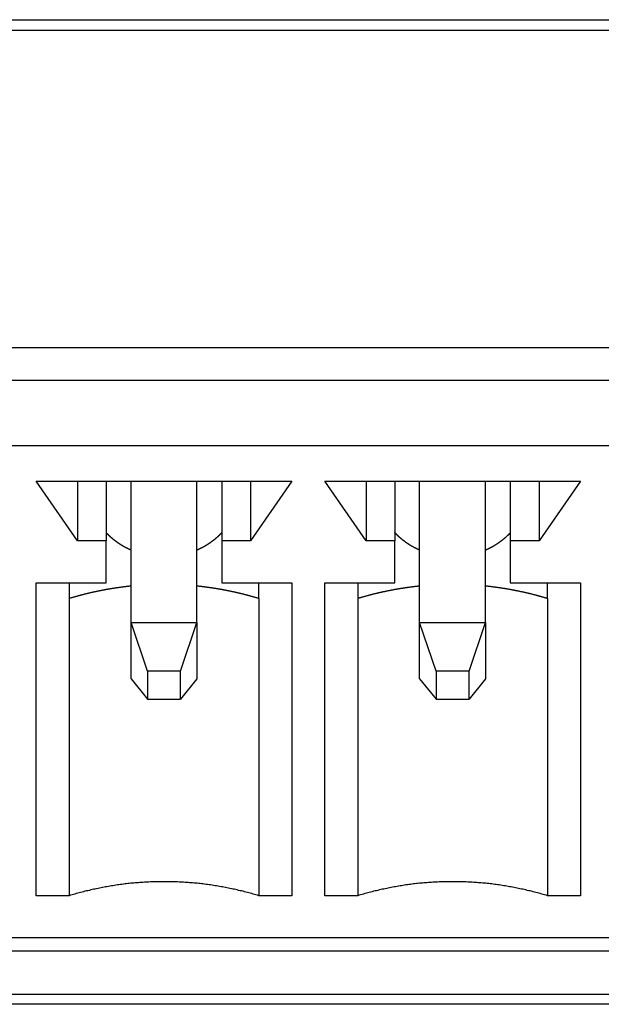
# Model space of a CAD drawing. Extents: x 1107 to 4046, y 937 to 3355.
# Tile 419 of 656: x 2160 to 2167, y 2637 to 2649. Entities that reach past the tile are written whole.
import ezdxf

# ---------------------------------------------------------------- set-up
doc = ezdxf.new("R2010")
doc.units = 0
doc.layers.add('KF_VIDA_L___C_REAR', color=7, linetype='CONTINUOUS')

# ---------------------------------------------------------------- blocks, each defined once
blk = doc.blocks.new('KF_VIDA_L___C_REAR')
at = {"layer": 'KF_VIDA_L___C_REAR'}
for p, q in [((-49, 960.219817), (49, 960.219817)), ((-49, 960.094817), (49, 960.094817)), ((-39.35, 956.242676), (-14.65, 956.242676)), ((-38.75, 955.84806), (-15.25, 955.84806)), ((-15.95, 955.049314), (-38.05, 955.049314)), ((-26.3, 953.89825), (-26.8, 954.622994)), ((-26.8, 954.622994), (-23.7, 954.622994)), ((-26.3, 954.622994), (-26.3, 953.89825)), ((-25.95, 954.622994), (-25.95, 953.89825)), ((-25.65, 952.906528), (-25.65, 954.622994)), ((-24.85, 952.906528), (-24.85, 954.622994)), ((-24.55, 954.622994), (-24.55, 953.89825)), ((-23.7, 954.622994), (-24.2, 953.89825)), ((-24.2, 954.622994), (-24.2, 953.89825)), ((-22.8, 953.89825), (-23.3, 954.622994)), ((-23.3, 954.622994), (-20.2, 954.622994)), ((-22.8, 954.622994), (-22.8, 953.89825)), ((-22.45, 954.622994), (-22.45, 953.89825)), ((-22.15, 952.906528), (-22.15, 954.622994)), ((-21.35, 952.906528), (-21.35, 954.622994)), ((-21.05, 954.622994), (-21.05, 953.89825)), ((-20.2, 954.622994), (-20.7, 953.89825)), ((-20.7, 954.622994), (-20.7, 953.89825)), ((-25.95, 953.89825), (-26.3, 953.89825)), ((-25.95, 953.386666), (-25.95, 953.89825)), ((-24.2, 953.89825), (-24.55, 953.89825)), ((-24.55, 953.89825), (-24.55, 953.386666)), ((-22.45, 953.89825), (-22.8, 953.89825)), ((-22.45, 953.386666), (-22.45, 953.89825)), ((-20.7, 953.89825), (-21.05, 953.89825)), ((-21.05, 953.89825), (-21.05, 953.386666)), ((-26.8, 949.592417), (-26.8, 953.386666)), ((-26.8, 953.386666), (-25.95, 953.386666)), ((-26.4, 953.386666), (-26.4, 953.197657)), ((-24.55, 953.386666), (-23.7, 953.386666)), ((-24.1, 953.197657), (-24.1, 953.386666)), ((-23.7, 953.386666), (-23.7, 949.592417)), ((-23.3, 949.592417), (-23.3, 953.386666)), ((-23.3, 953.386666), (-22.45, 953.386666)), ((-22.9, 953.386666), (-22.9, 953.197657)), ((-21.05, 953.386666), (-20.2, 953.386666)), ((-20.6, 953.197657), (-20.6, 953.386666)), ((-20.2, 953.386666), (-20.2, 949.592417)), ((-26.4, 953.197657), (-26.4, 949.592417)), ((-24.1, 953.197657), (-24.1, 949.592417)), ((-22.9, 953.197657), (-22.9, 949.592417)), ((-20.6, 953.197657), (-20.6, 949.592417)), ((-25.65, 952.906528), (-24.85, 952.906528)), ((-25.45, 952.318001), (-25.65, 952.906528)), ((-25.65, 952.224416), (-25.65, 952.906528)), ((-25.05, 952.318001), (-24.85, 952.906528)), ((-24.85, 952.906528), (-24.85, 952.224416)), ((-22.15, 952.906528), (-21.35, 952.906528)), ((-21.95, 952.318001), (-22.15, 952.906528)), ((-22.15, 952.224416), (-22.15, 952.906528)), ((-21.55, 952.318001), (-21.35, 952.906528)), ((-21.35, 952.906528), (-21.35, 952.224416)), ((-25.65, 952.224416), (-25.45, 951.976945)), ((-25.05, 952.318001), (-25.45, 952.318001)), ((-25.45, 952.318001), (-25.45, 951.976945)), ((-25.05, 951.976945), (-25.05, 952.318001)), ((-24.85, 952.224416), (-25.05, 951.976945)), ((-22.15, 952.224416), (-21.95, 951.976945)), ((-21.55, 952.318001), (-21.95, 952.318001)), ((-21.95, 952.318001), (-21.95, 951.976945)), ((-21.55, 951.976945), (-21.55, 952.318001)), ((-21.35, 952.224416), (-21.55, 951.976945)), ((-25.45, 951.976945), (-25.05, 951.976945)), ((-21.95, 951.976945), (-21.55, 951.976945)), ((-26.4, 949.592417), (-26.8, 949.592417)), ((-23.7, 949.592417), (-24.1, 949.592417)), ((-22.9, 949.592417), (-23.3, 949.592417)), ((-20.2, 949.592417), (-20.6, 949.592417)), ((-15.95, 949.080833), (-38.05, 949.080833)), ((-15.25, 948.919857), (-38.75, 948.919857)), ((-39.35, 948.400242), (-14.65, 948.400242)), ((-14.65, 948.275242), (-39.35, 948.275242))]:
    blk.add_line(p, q, dxfattribs=at)
for points in [[(-25.65, 953.785, 0), (-25.6518, 953.785, 0), (-25.6536, 953.786, 0), (-25.6554, 953.787, 0), (-25.6572, 953.788, 0), (-25.659, 953.789, 0), (-25.6607, 953.789, 0), (-25.6625, 953.79, 0), (-25.6643, 953.791, 0), (-25.6661, 953.792, 0), (-25.6679, 953.793, 0), (-25.6696, 953.793, 0), (-25.6714, 953.794, 0), (-25.6732, 953.795, 0), (-25.6749, 953.796, 0), (-25.6767, 953.797, 0), (-25.6785, 953.798, 0), (-25.6802, 953.798, 0), (-25.682, 953.799, 0), (-25.6838, 953.8, 0), (-25.6855, 953.801, 0), (-25.6873, 953.802, 0), (-25.689, 953.803, 0), (-25.6908, 953.804, 0), (-25.6925, 953.804, 0), (-25.6943, 953.805, 0), (-25.696, 953.806, 0), (-25.6978, 953.807, 0), (-25.6995, 953.808, 0), (-25.7013, 953.809, 0), (-25.703, 953.81, 0), (-25.7047, 953.811, 0), (-25.7065, 953.812, 0), (-25.7082, 953.812, 0), (-25.7099, 953.813, 0), (-25.7116, 953.814, 0), (-25.7134, 953.815, 0), (-25.7151, 953.816, 0), (-25.7168, 953.817, 0), (-25.7185, 953.818, 0), (-25.7203, 953.819, 0), (-25.722, 953.82, 0), (-25.7237, 953.821, 0), (-25.7254, 953.822, 0), (-25.7271, 953.823, 0), (-25.7288, 953.824, 0), (-25.7305, 953.825, 0), (-25.7322, 953.825, 0), (-25.7339, 953.826, 0), (-25.7356, 953.827, 0), (-25.7373, 953.828, 0), (-25.739, 953.829, 0), (-25.7407, 953.83, 0), (-25.7424, 953.831, 0), (-25.7441, 953.832, 0), (-25.7457, 953.833, 0), (-25.7474, 953.834, 0), (-25.7491, 953.835, 0), (-25.7508, 953.836, 0), (-25.7525, 953.837, 0), (-25.7541, 953.838, 0), (-25.7558, 953.839, 0), (-25.7575, 953.84, 0), (-25.7591, 953.841, 0), (-25.7608, 953.842, 0), (-25.7625, 953.843, 0), (-25.7641, 953.844, 0), (-25.7658, 953.845, 0), (-25.7674, 953.846, 0), (-25.7691, 953.847, 0), (-25.7707, 953.848, 0), (-25.7724, 953.849, 0), (-25.774, 953.85, 0), (-25.7757, 953.851, 0), (-25.7773, 953.852, 0), (-25.7789, 953.854, 0), (-25.7806, 953.855, 0), (-25.7822, 953.856, 0), (-25.7838, 953.857, 0), (-25.7855, 953.858, 0), (-25.7871, 953.859, 0), (-25.7887, 953.86, 0), (-25.7903, 953.861, 0), (-25.7919, 953.862, 0), (-25.7936, 953.863, 0), (-25.7952, 953.864, 0), (-25.7968, 953.865, 0), (-25.7984, 953.866, 0), (-25.8, 953.867, 0), (-25.8016, 953.869, 0), (-25.8032, 953.87, 0), (-25.8048, 953.871, 0), (-25.8064, 953.872, 0), (-25.808, 953.873, 0), (-25.8096, 953.874, 0), (-25.8112, 953.875, 0), (-25.8127, 953.876, 0), (-25.8143, 953.877, 0), (-25.8159, 953.879, 0), (-25.8175, 953.88, 0), (-25.819, 953.881, 0), (-25.8206, 953.882, 0), (-25.8222, 953.883, 0), (-25.8237, 953.884, 0), (-25.8253, 953.885, 0), (-25.8269, 953.887, 0), (-25.8284, 953.888, 0), (-25.83, 953.889, 0), (-25.8315, 953.89, 0), (-25.8331, 953.891, 0), (-25.8346, 953.892, 0), (-25.8362, 953.893, 0), (-25.8377, 953.895, 0), (-25.8393, 953.896, 0), (-25.8408, 953.897, 0), (-25.8423, 953.898, 0), (-25.8438, 953.899, 0), (-25.8454, 953.901, 0), (-25.8469, 953.902, 0), (-25.8484, 953.903, 0), (-25.8499, 953.904, 0), (-25.8515, 953.905, 0), (-25.853, 953.907, 0), (-25.8545, 953.908, 0), (-25.856, 953.909, 0), (-25.8575, 953.91, 0), (-25.859, 953.911, 0), (-25.8605, 953.913, 0), (-25.862, 953.914, 0), (-25.8635, 953.915, 0), (-25.865, 953.916, 0), (-25.8665, 953.918, 0), (-25.8679, 953.919, 0), (-25.8694, 953.92, 0), (-25.8709, 953.921, 0), (-25.8724, 953.922, 0), (-25.8738, 953.924, 0), (-25.8753, 953.925, 0), (-25.8768, 953.926, 0), (-25.8782, 953.928, 0), (-25.8797, 953.929, 0), (-25.8812, 953.93, 0), (-25.8826, 953.931, 0), (-25.8841, 953.933, 0), (-25.8855, 953.934, 0), (-25.887, 953.935, 0), (-25.8884, 953.936, 0), (-25.8898, 953.938, 0), (-25.8913, 953.939, 0), (-25.8927, 953.94, 0), (-25.8941, 953.942, 0), (-25.8956, 953.943, 0), (-25.897, 953.944, 0), (-25.8984, 953.945, 0), (-25.8998, 953.947, 0), (-25.9012, 953.948, 0), (-25.9027, 953.949, 0), (-25.9041, 953.951, 0), (-25.9055, 953.952, 0), (-25.9069, 953.953, 0), (-25.9083, 953.955, 0), (-25.9097, 953.956, 0), (-25.9111, 953.957, 0), (-25.9124, 953.959, 0), (-25.9138, 953.96, 0), (-25.9152, 953.961, 0), (-25.9166, 953.963, 0), (-25.918, 953.964, 0), (-25.9193, 953.965, 0), (-25.9207, 953.967, 0), (-25.9221, 953.968, 0), (-25.9234, 953.969, 0), (-25.9248, 953.971, 0), (-25.9262, 953.972, 0), (-25.9275, 953.973, 0), (-25.9289, 953.975, 0), (-25.9302, 953.976, 0), (-25.9315, 953.978, 0), (-25.9329, 953.979, 0), (-25.9342, 953.98, 0), (-25.9356, 953.982, 0), (-25.9369, 953.983, 0), (-25.9382, 953.985, 0), (-25.9395, 953.986, 0), (-25.9409, 953.987, 0), (-25.9422, 953.989, 0), (-25.9435, 953.99, 0), (-25.9448, 953.992, 0), (-25.9461, 953.993, 0), (-25.9474, 953.994, 0), (-25.9487, 953.996, 0), (-25.95, 953.997, 0)], [(-24.55, 953.997, 0), (-24.5513, 953.996, 0), (-24.5526, 953.994, 0), (-24.5539, 953.993, 0), (-24.5552, 953.992, 0), (-24.5565, 953.99, 0), (-24.5578, 953.989, 0), (-24.5591, 953.987, 0), (-24.5605, 953.986, 0), (-24.5618, 953.985, 0), (-24.5631, 953.983, 0), (-24.5644, 953.982, 0), (-24.5658, 953.98, 0), (-24.5671, 953.979, 0), (-24.5685, 953.978, 0), (-24.5698, 953.976, 0), (-24.5711, 953.975, 0), (-24.5725, 953.973, 0), (-24.5738, 953.972, 0), (-24.5752, 953.971, 0), (-24.5766, 953.969, 0), (-24.5779, 953.968, 0), (-24.5793, 953.967, 0), (-24.5807, 953.965, 0), (-24.582, 953.964, 0), (-24.5834, 953.963, 0), (-24.5848, 953.961, 0), (-24.5862, 953.96, 0), (-24.5876, 953.959, 0), (-24.5889, 953.957, 0), (-24.5903, 953.956, 0), (-24.5917, 953.955, 0), (-24.5931, 953.953, 0), (-24.5945, 953.952, 0), (-24.5959, 953.951, 0), (-24.5973, 953.949, 0), (-24.5988, 953.948, 0), (-24.6002, 953.947, 0), (-24.6016, 953.945, 0), (-24.603, 953.944, 0), (-24.6044, 953.943, 0), (-24.6059, 953.942, 0), (-24.6073, 953.94, 0), (-24.6087, 953.939, 0), (-24.6102, 953.938, 0), (-24.6116, 953.936, 0), (-24.613, 953.935, 0), (-24.6145, 953.934, 0), (-24.6159, 953.933, 0), (-24.6174, 953.931, 0), (-24.6188, 953.93, 0), (-24.6203, 953.929, 0), (-24.6218, 953.928, 0), (-24.6232, 953.926, 0), (-24.6247, 953.925, 0), (-24.6262, 953.924, 0), (-24.6276, 953.922, 0), (-24.6291, 953.921, 0), (-24.6306, 953.92, 0), (-24.6321, 953.919, 0), (-24.6335, 953.918, 0), (-24.635, 953.916, 0), (-24.6365, 953.915, 0), (-24.638, 953.914, 0), (-24.6395, 953.913, 0), (-24.641, 953.911, 0), (-24.6425, 953.91, 0), (-24.644, 953.909, 0), (-24.6455, 953.908, 0), (-24.647, 953.907, 0), (-24.6485, 953.905, 0), (-24.6501, 953.904, 0), (-24.6516, 953.903, 0), (-24.6531, 953.902, 0), (-24.6546, 953.901, 0), (-24.6562, 953.899, 0), (-24.6577, 953.898, 0), (-24.6592, 953.897, 0), (-24.6607, 953.896, 0), (-24.6623, 953.895, 0), (-24.6638, 953.893, 0), (-24.6654, 953.892, 0), (-24.6669, 953.891, 0), (-24.6685, 953.89, 0), (-24.67, 953.889, 0), (-24.6716, 953.888, 0), (-24.6731, 953.887, 0), (-24.6747, 953.885, 0), (-24.6763, 953.884, 0), (-24.6778, 953.883, 0), (-24.6794, 953.882, 0), (-24.681, 953.881, 0), (-24.6825, 953.88, 0), (-24.6841, 953.879, 0), (-24.6857, 953.877, 0), (-24.6873, 953.876, 0), (-24.6888, 953.875, 0), (-24.6904, 953.874, 0), (-24.692, 953.873, 0), (-24.6936, 953.872, 0), (-24.6952, 953.871, 0), (-24.6968, 953.87, 0), (-24.6984, 953.869, 0), (-24.7, 953.867, 0), (-24.7016, 953.866, 0), (-24.7032, 953.865, 0), (-24.7048, 953.864, 0), (-24.7064, 953.863, 0), (-24.7081, 953.862, 0), (-24.7097, 953.861, 0), (-24.7113, 953.86, 0), (-24.7129, 953.859, 0), (-24.7145, 953.858, 0), (-24.7162, 953.857, 0), (-24.7178, 953.856, 0), (-24.7194, 953.855, 0), (-24.7211, 953.854, 0), (-24.7227, 953.852, 0), (-24.7243, 953.851, 0), (-24.726, 953.85, 0), (-24.7276, 953.849, 0), (-24.7293, 953.848, 0), (-24.7309, 953.847, 0), (-24.7326, 953.846, 0), (-24.7342, 953.845, 0), (-24.7359, 953.844, 0), (-24.7375, 953.843, 0), (-24.7392, 953.842, 0), (-24.7409, 953.841, 0), (-24.7425, 953.84, 0), (-24.7442, 953.839, 0), (-24.7459, 953.838, 0), (-24.7475, 953.837, 0), (-24.7492, 953.836, 0), (-24.7509, 953.835, 0), (-24.7526, 953.834, 0), (-24.7543, 953.833, 0), (-24.7559, 953.832, 0), (-24.7576, 953.831, 0), (-24.7593, 953.83, 0), (-24.761, 953.829, 0), (-24.7627, 953.828, 0), (-24.7644, 953.827, 0), (-24.7661, 953.826, 0), (-24.7678, 953.825, 0), (-24.7695, 953.825, 0), (-24.7712, 953.824, 0), (-24.7729, 953.823, 0), (-24.7746, 953.822, 0), (-24.7763, 953.821, 0), (-24.778, 953.82, 0), (-24.7797, 953.819, 0), (-24.7815, 953.818, 0), (-24.7832, 953.817, 0), (-24.7849, 953.816, 0), (-24.7866, 953.815, 0), (-24.7884, 953.814, 0), (-24.7901, 953.813, 0), (-24.7918, 953.812, 0), (-24.7935, 953.812, 0), (-24.7953, 953.811, 0), (-24.797, 953.81, 0), (-24.7987, 953.809, 0), (-24.8005, 953.808, 0), (-24.8022, 953.807, 0), (-24.804, 953.806, 0), (-24.8057, 953.805, 0), (-24.8075, 953.804, 0), (-24.8092, 953.804, 0), (-24.811, 953.803, 0), (-24.8127, 953.802, 0), (-24.8145, 953.801, 0), (-24.8162, 953.8, 0), (-24.818, 953.799, 0), (-24.8198, 953.798, 0), (-24.8215, 953.798, 0), (-24.8233, 953.797, 0), (-24.8251, 953.796, 0), (-24.8268, 953.795, 0), (-24.8286, 953.794, 0), (-24.8304, 953.793, 0), (-24.8321, 953.793, 0), (-24.8339, 953.792, 0), (-24.8357, 953.791, 0), (-24.8375, 953.79, 0), (-24.8393, 953.789, 0), (-24.841, 953.789, 0), (-24.8428, 953.788, 0), (-24.8446, 953.787, 0), (-24.8464, 953.786, 0), (-24.8482, 953.785, 0), (-24.85, 953.785, 0)], [(-22.15, 953.785, 0), (-22.1518, 953.785, 0), (-22.1536, 953.786, 0), (-22.1554, 953.787, 0), (-22.1572, 953.788, 0), (-22.159, 953.789, 0), (-22.1607, 953.789, 0), (-22.1625, 953.79, 0), (-22.1643, 953.791, 0), (-22.1661, 953.792, 0), (-22.1679, 953.793, 0), (-22.1696, 953.793, 0), (-22.1714, 953.794, 0), (-22.1732, 953.795, 0), (-22.1749, 953.796, 0), (-22.1767, 953.797, 0), (-22.1785, 953.798, 0), (-22.1802, 953.798, 0), (-22.182, 953.799, 0), (-22.1838, 953.8, 0), (-22.1855, 953.801, 0), (-22.1873, 953.802, 0), (-22.189, 953.803, 0), (-22.1908, 953.804, 0), (-22.1925, 953.804, 0), (-22.1943, 953.805, 0), (-22.196, 953.806, 0), (-22.1978, 953.807, 0), (-22.1995, 953.808, 0), (-22.2013, 953.809, 0), (-22.203, 953.81, 0), (-22.2047, 953.811, 0), (-22.2065, 953.812, 0), (-22.2082, 953.812, 0), (-22.2099, 953.813, 0), (-22.2116, 953.814, 0), (-22.2134, 953.815, 0), (-22.2151, 953.816, 0), (-22.2168, 953.817, 0), (-22.2185, 953.818, 0), (-22.2203, 953.819, 0), (-22.222, 953.82, 0), (-22.2237, 953.821, 0), (-22.2254, 953.822, 0), (-22.2271, 953.823, 0), (-22.2288, 953.824, 0), (-22.2305, 953.825, 0), (-22.2322, 953.825, 0), (-22.2339, 953.826, 0), (-22.2356, 953.827, 0), (-22.2373, 953.828, 0), (-22.239, 953.829, 0), (-22.2407, 953.83, 0), (-22.2424, 953.831, 0), (-22.2441, 953.832, 0), (-22.2457, 953.833, 0), (-22.2474, 953.834, 0), (-22.2491, 953.835, 0), (-22.2508, 953.836, 0), (-22.2525, 953.837, 0), (-22.2541, 953.838, 0), (-22.2558, 953.839, 0), (-22.2575, 953.84, 0), (-22.2591, 953.841, 0), (-22.2608, 953.842, 0), (-22.2625, 953.843, 0), (-22.2641, 953.844, 0), (-22.2658, 953.845, 0), (-22.2674, 953.846, 0), (-22.2691, 953.847, 0), (-22.2707, 953.848, 0), (-22.2724, 953.849, 0), (-22.274, 953.85, 0), (-22.2757, 953.851, 0), (-22.2773, 953.852, 0), (-22.2789, 953.854, 0), (-22.2806, 953.855, 0), (-22.2822, 953.856, 0), (-22.2838, 953.857, 0), (-22.2855, 953.858, 0), (-22.2871, 953.859, 0), (-22.2887, 953.86, 0), (-22.2903, 953.861, 0), (-22.2919, 953.862, 0), (-22.2936, 953.863, 0), (-22.2952, 953.864, 0), (-22.2968, 953.865, 0), (-22.2984, 953.866, 0), (-22.3, 953.867, 0), (-22.3016, 953.869, 0), (-22.3032, 953.87, 0), (-22.3048, 953.871, 0), (-22.3064, 953.872, 0), (-22.308, 953.873, 0), (-22.3096, 953.874, 0), (-22.3112, 953.875, 0), (-22.3127, 953.876, 0), (-22.3143, 953.877, 0), (-22.3159, 953.879, 0), (-22.3175, 953.88, 0), (-22.319, 953.881, 0), (-22.3206, 953.882, 0), (-22.3222, 953.883, 0), (-22.3237, 953.884, 0), (-22.3253, 953.885, 0), (-22.3269, 953.887, 0), (-22.3284, 953.888, 0), (-22.33, 953.889, 0), (-22.3315, 953.89, 0), (-22.3331, 953.891, 0), (-22.3346, 953.892, 0), (-22.3362, 953.893, 0), (-22.3377, 953.895, 0), (-22.3393, 953.896, 0), (-22.3408, 953.897, 0), (-22.3423, 953.898, 0), (-22.3438, 953.899, 0), (-22.3454, 953.901, 0), (-22.3469, 953.902, 0), (-22.3484, 953.903, 0), (-22.3499, 953.904, 0), (-22.3515, 953.905, 0), (-22.353, 953.907, 0), (-22.3545, 953.908, 0), (-22.356, 953.909, 0), (-22.3575, 953.91, 0), (-22.359, 953.911, 0), (-22.3605, 953.913, 0), (-22.362, 953.914, 0), (-22.3635, 953.915, 0), (-22.365, 953.916, 0), (-22.3665, 953.918, 0), (-22.3679, 953.919, 0), (-22.3694, 953.92, 0), (-22.3709, 953.921, 0), (-22.3724, 953.922, 0), (-22.3738, 953.924, 0), (-22.3753, 953.925, 0), (-22.3768, 953.926, 0), (-22.3782, 953.928, 0), (-22.3797, 953.929, 0), (-22.3812, 953.93, 0), (-22.3826, 953.931, 0), (-22.3841, 953.933, 0), (-22.3855, 953.934, 0), (-22.387, 953.935, 0), (-22.3884, 953.936, 0), (-22.3898, 953.938, 0), (-22.3913, 953.939, 0), (-22.3927, 953.94, 0), (-22.3941, 953.942, 0), (-22.3956, 953.943, 0), (-22.397, 953.944, 0), (-22.3984, 953.945, 0), (-22.3998, 953.947, 0), (-22.4012, 953.948, 0), (-22.4027, 953.949, 0), (-22.4041, 953.951, 0), (-22.4055, 953.952, 0), (-22.4069, 953.953, 0), (-22.4083, 953.955, 0), (-22.4097, 953.956, 0), (-22.4111, 953.957, 0), (-22.4124, 953.959, 0), (-22.4138, 953.96, 0), (-22.4152, 953.961, 0), (-22.4166, 953.963, 0), (-22.418, 953.964, 0), (-22.4193, 953.965, 0), (-22.4207, 953.967, 0), (-22.4221, 953.968, 0), (-22.4234, 953.969, 0), (-22.4248, 953.971, 0), (-22.4262, 953.972, 0), (-22.4275, 953.973, 0), (-22.4289, 953.975, 0), (-22.4302, 953.976, 0), (-22.4315, 953.978, 0), (-22.4329, 953.979, 0), (-22.4342, 953.98, 0), (-22.4356, 953.982, 0), (-22.4369, 953.983, 0), (-22.4382, 953.985, 0), (-22.4395, 953.986, 0), (-22.4409, 953.987, 0), (-22.4422, 953.989, 0), (-22.4435, 953.99, 0), (-22.4448, 953.992, 0), (-22.4461, 953.993, 0), (-22.4474, 953.994, 0), (-22.4487, 953.996, 0), (-22.45, 953.997, 0)], [(-21.05, 953.997, 0), (-21.0513, 953.996, 0), (-21.0526, 953.994, 0), (-21.0539, 953.993, 0), (-21.0552, 953.992, 0), (-21.0565, 953.99, 0), (-21.0578, 953.989, 0), (-21.0591, 953.987, 0), (-21.0605, 953.986, 0), (-21.0618, 953.985, 0), (-21.0631, 953.983, 0), (-21.0644, 953.982, 0), (-21.0658, 953.98, 0), (-21.0671, 953.979, 0), (-21.0685, 953.978, 0), (-21.0698, 953.976, 0), (-21.0711, 953.975, 0), (-21.0725, 953.973, 0), (-21.0738, 953.972, 0), (-21.0752, 953.971, 0), (-21.0766, 953.969, 0), (-21.0779, 953.968, 0), (-21.0793, 953.967, 0), (-21.0807, 953.965, 0), (-21.082, 953.964, 0), (-21.0834, 953.963, 0), (-21.0848, 953.961, 0), (-21.0862, 953.96, 0), (-21.0876, 953.959, 0), (-21.0889, 953.957, 0), (-21.0903, 953.956, 0), (-21.0917, 953.955, 0), (-21.0931, 953.953, 0), (-21.0945, 953.952, 0), (-21.0959, 953.951, 0), (-21.0973, 953.949, 0), (-21.0988, 953.948, 0), (-21.1002, 953.947, 0), (-21.1016, 953.945, 0), (-21.103, 953.944, 0), (-21.1044, 953.943, 0), (-21.1059, 953.942, 0), (-21.1073, 953.94, 0), (-21.1087, 953.939, 0), (-21.1102, 953.938, 0), (-21.1116, 953.936, 0), (-21.113, 953.935, 0), (-21.1145, 953.934, 0), (-21.1159, 953.933, 0), (-21.1174, 953.931, 0), (-21.1188, 953.93, 0), (-21.1203, 953.929, 0), (-21.1218, 953.928, 0), (-21.1232, 953.926, 0), (-21.1247, 953.925, 0), (-21.1262, 953.924, 0), (-21.1276, 953.922, 0), (-21.1291, 953.921, 0), (-21.1306, 953.92, 0), (-21.1321, 953.919, 0), (-21.1335, 953.918, 0), (-21.135, 953.916, 0), (-21.1365, 953.915, 0), (-21.138, 953.914, 0), (-21.1395, 953.913, 0), (-21.141, 953.911, 0), (-21.1425, 953.91, 0), (-21.144, 953.909, 0), (-21.1455, 953.908, 0), (-21.147, 953.907, 0), (-21.1485, 953.905, 0), (-21.1501, 953.904, 0), (-21.1516, 953.903, 0), (-21.1531, 953.902, 0), (-21.1546, 953.901, 0), (-21.1562, 953.899, 0), (-21.1577, 953.898, 0), (-21.1592, 953.897, 0), (-21.1607, 953.896, 0), (-21.1623, 953.895, 0), (-21.1638, 953.893, 0), (-21.1654, 953.892, 0), (-21.1669, 953.891, 0), (-21.1685, 953.89, 0), (-21.17, 953.889, 0), (-21.1716, 953.888, 0), (-21.1731, 953.887, 0), (-21.1747, 953.885, 0), (-21.1763, 953.884, 0), (-21.1778, 953.883, 0), (-21.1794, 953.882, 0), (-21.181, 953.881, 0), (-21.1825, 953.88, 0), (-21.1841, 953.879, 0), (-21.1857, 953.877, 0), (-21.1873, 953.876, 0), (-21.1888, 953.875, 0), (-21.1904, 953.874, 0), (-21.192, 953.873, 0), (-21.1936, 953.872, 0), (-21.1952, 953.871, 0), (-21.1968, 953.87, 0), (-21.1984, 953.869, 0), (-21.2, 953.867, 0), (-21.2016, 953.866, 0), (-21.2032, 953.865, 0), (-21.2048, 953.864, 0), (-21.2064, 953.863, 0), (-21.2081, 953.862, 0), (-21.2097, 953.861, 0), (-21.2113, 953.86, 0), (-21.2129, 953.859, 0), (-21.2145, 953.858, 0), (-21.2162, 953.857, 0), (-21.2178, 953.856, 0), (-21.2194, 953.855, 0), (-21.2211, 953.854, 0), (-21.2227, 953.852, 0), (-21.2243, 953.851, 0), (-21.226, 953.85, 0), (-21.2276, 953.849, 0), (-21.2293, 953.848, 0), (-21.2309, 953.847, 0), (-21.2326, 953.846, 0), (-21.2342, 953.845, 0), (-21.2359, 953.844, 0), (-21.2375, 953.843, 0), (-21.2392, 953.842, 0), (-21.2409, 953.841, 0), (-21.2425, 953.84, 0), (-21.2442, 953.839, 0), (-21.2459, 953.838, 0), (-21.2475, 953.837, 0), (-21.2492, 953.836, 0), (-21.2509, 953.835, 0), (-21.2526, 953.834, 0), (-21.2543, 953.833, 0), (-21.2559, 953.832, 0), (-21.2576, 953.831, 0), (-21.2593, 953.83, 0), (-21.261, 953.829, 0), (-21.2627, 953.828, 0), (-21.2644, 953.827, 0), (-21.2661, 953.826, 0), (-21.2678, 953.825, 0), (-21.2695, 953.825, 0), (-21.2712, 953.824, 0), (-21.2729, 953.823, 0), (-21.2746, 953.822, 0), (-21.2763, 953.821, 0), (-21.278, 953.82, 0), (-21.2797, 953.819, 0), (-21.2815, 953.818, 0), (-21.2832, 953.817, 0), (-21.2849, 953.816, 0), (-21.2866, 953.815, 0), (-21.2884, 953.814, 0), (-21.2901, 953.813, 0), (-21.2918, 953.812, 0), (-21.2935, 953.812, 0), (-21.2953, 953.811, 0), (-21.297, 953.81, 0), (-21.2987, 953.809, 0), (-21.3005, 953.808, 0), (-21.3022, 953.807, 0), (-21.304, 953.806, 0), (-21.3057, 953.805, 0), (-21.3075, 953.804, 0), (-21.3092, 953.804, 0), (-21.311, 953.803, 0), (-21.3127, 953.802, 0), (-21.3145, 953.801, 0), (-21.3162, 953.8, 0), (-21.318, 953.799, 0), (-21.3198, 953.798, 0), (-21.3215, 953.798, 0), (-21.3233, 953.797, 0), (-21.3251, 953.796, 0), (-21.3268, 953.795, 0), (-21.3286, 953.794, 0), (-21.3304, 953.793, 0), (-21.3321, 953.793, 0), (-21.3339, 953.792, 0), (-21.3357, 953.791, 0), (-21.3375, 953.79, 0), (-21.3393, 953.789, 0), (-21.341, 953.789, 0), (-21.3428, 953.788, 0), (-21.3446, 953.787, 0), (-21.3464, 953.786, 0), (-21.3482, 953.785, 0), (-21.35, 953.785, 0)], [(-25.65, 953.348, 0), (-25.656, 953.347, 0), (-25.662, 953.347, 0), (-25.668, 953.346, 0), (-25.674, 953.346, 0), (-25.6799, 953.345, 0), (-25.6859, 953.344, 0), (-25.6919, 953.344, 0), (-25.6979, 953.343, 0), (-25.7039, 953.342, 0), (-25.7098, 953.342, 0), (-25.7158, 953.341, 0), (-25.7218, 953.34, 0), (-25.7278, 953.339, 0), (-25.7337, 953.339, 0), (-25.7397, 953.338, 0), (-25.7457, 953.337, 0), (-25.7516, 953.337, 0), (-25.7576, 953.336, 0), (-25.7636, 953.335, 0), (-25.7695, 953.334, 0), (-25.7755, 953.333, 0), (-25.7815, 953.333, 0), (-25.7874, 953.332, 0), (-25.7934, 953.331, 0), (-25.7993, 953.33, 0), (-25.8053, 953.329, 0), (-25.8112, 953.328, 0), (-25.8172, 953.328, 0), (-25.8231, 953.327, 0), (-25.8291, 953.326, 0), (-25.835, 953.325, 0), (-25.841, 953.324, 0), (-25.8469, 953.323, 0), (-25.8528, 953.322, 0), (-25.8588, 953.321, 0), (-25.8647, 953.321, 0), (-25.8706, 953.32, 0), (-25.8766, 953.319, 0), (-25.8825, 953.318, 0), (-25.8884, 953.317, 0), (-25.8943, 953.316, 0), (-25.9003, 953.315, 0), (-25.9062, 953.314, 0), (-25.9121, 953.313, 0), (-25.918, 953.312, 0), (-25.9239, 953.311, 0), (-25.9298, 953.31, 0), (-25.9358, 953.309, 0), (-25.9417, 953.308, 0), (-25.9476, 953.307, 0), (-25.9535, 953.306, 0), (-25.9594, 953.305, 0), (-25.9653, 953.303, 0), (-25.9712, 953.302, 0), (-25.9771, 953.301, 0), (-25.983, 953.3, 0), (-25.9888, 953.299, 0), (-25.9947, 953.298, 0), (-26.0006, 953.297, 0), (-26.0065, 953.296, 0), (-26.0124, 953.295, 0), (-26.0183, 953.293, 0), (-26.0241, 953.292, 0), (-26.03, 953.291, 0), (-26.0359, 953.29, 0), (-26.0417, 953.289, 0), (-26.0476, 953.287, 0), (-26.0535, 953.286, 0), (-26.0593, 953.285, 0), (-26.0652, 953.284, 0), (-26.071, 953.283, 0), (-26.0769, 953.281, 0), (-26.0828, 953.28, 0), (-26.0886, 953.279, 0), (-26.0944, 953.278, 0), (-26.1003, 953.276, 0), (-26.1061, 953.275, 0), (-26.112, 953.274, 0), (-26.1178, 953.272, 0), (-26.1236, 953.271, 0), (-26.1295, 953.27, 0), (-26.1353, 953.268, 0), (-26.1411, 953.267, 0), (-26.1469, 953.266, 0), (-26.1527, 953.264, 0), (-26.1586, 953.263, 0), (-26.1644, 953.262, 0), (-26.1702, 953.26, 0), (-26.176, 953.259, 0), (-26.1818, 953.257, 0), (-26.1876, 953.256, 0), (-26.1934, 953.255, 0), (-26.1992, 953.253, 0), (-26.205, 953.252, 0), (-26.2108, 953.25, 0), (-26.2166, 953.249, 0), (-26.2223, 953.247, 0), (-26.2281, 953.246, 0), (-26.2339, 953.244, 0), (-26.2397, 953.243, 0), (-26.2454, 953.241, 0), (-26.2512, 953.24, 0), (-26.257, 953.238, 0), (-26.2627, 953.237, 0), (-26.2685, 953.235, 0), (-26.2742, 953.234, 0), (-26.28, 953.232, 0), (-26.2857, 953.231, 0), (-26.2915, 953.229, 0), (-26.2972, 953.228, 0), (-26.303, 953.226, 0), (-26.3087, 953.224, 0), (-26.3144, 953.223, 0), (-26.3202, 953.221, 0), (-26.3259, 953.22, 0), (-26.3316, 953.218, 0), (-26.3373, 953.216, 0), (-26.343, 953.215, 0), (-26.3488, 953.213, 0), (-26.3545, 953.211, 0), (-26.3602, 953.21, 0), (-26.3659, 953.208, 0), (-26.3716, 953.206, 0), (-26.3773, 953.205, 0), (-26.3829, 953.203, 0), (-26.3886, 953.201, 0), (-26.3943, 953.199, 0), (-26.4, 953.198, 0)], [(-24.1, 953.198, 0), (-24.1057, 953.199, 0), (-24.1114, 953.201, 0), (-24.1171, 953.203, 0), (-24.1227, 953.205, 0), (-24.1284, 953.206, 0), (-24.1341, 953.208, 0), (-24.1398, 953.21, 0), (-24.1455, 953.211, 0), (-24.1512, 953.213, 0), (-24.157, 953.215, 0), (-24.1627, 953.216, 0), (-24.1684, 953.218, 0), (-24.1741, 953.22, 0), (-24.1798, 953.221, 0), (-24.1856, 953.223, 0), (-24.1913, 953.224, 0), (-24.197, 953.226, 0), (-24.2028, 953.228, 0), (-24.2085, 953.229, 0), (-24.2143, 953.231, 0), (-24.22, 953.232, 0), (-24.2258, 953.234, 0), (-24.2315, 953.235, 0), (-24.2373, 953.237, 0), (-24.243, 953.238, 0), (-24.2488, 953.24, 0), (-24.2546, 953.241, 0), (-24.2603, 953.243, 0), (-24.2661, 953.244, 0), (-24.2719, 953.246, 0), (-24.2777, 953.247, 0), (-24.2834, 953.249, 0), (-24.2892, 953.25, 0), (-24.295, 953.252, 0), (-24.3008, 953.253, 0), (-24.3066, 953.255, 0), (-24.3124, 953.256, 0), (-24.3182, 953.257, 0), (-24.324, 953.259, 0), (-24.3298, 953.26, 0), (-24.3356, 953.262, 0), (-24.3414, 953.263, 0), (-24.3473, 953.264, 0), (-24.3531, 953.266, 0), (-24.3589, 953.267, 0), (-24.3647, 953.268, 0), (-24.3705, 953.27, 0), (-24.3764, 953.271, 0), (-24.3822, 953.272, 0), (-24.388, 953.274, 0), (-24.3939, 953.275, 0), (-24.3997, 953.276, 0), (-24.4056, 953.278, 0), (-24.4114, 953.279, 0), (-24.4172, 953.28, 0), (-24.4231, 953.281, 0), (-24.429, 953.283, 0), (-24.4348, 953.284, 0), (-24.4407, 953.285, 0), (-24.4465, 953.286, 0), (-24.4524, 953.287, 0), (-24.4583, 953.289, 0), (-24.4641, 953.29, 0), (-24.47, 953.291, 0), (-24.4759, 953.292, 0), (-24.4817, 953.293, 0), (-24.4876, 953.295, 0), (-24.4935, 953.296, 0), (-24.4994, 953.297, 0), (-24.5053, 953.298, 0), (-24.5112, 953.299, 0), (-24.517, 953.3, 0), (-24.5229, 953.301, 0), (-24.5288, 953.302, 0), (-24.5347, 953.303, 0), (-24.5406, 953.305, 0), (-24.5465, 953.306, 0), (-24.5524, 953.307, 0), (-24.5583, 953.308, 0), (-24.5642, 953.309, 0), (-24.5702, 953.31, 0), (-24.5761, 953.311, 0), (-24.582, 953.312, 0), (-24.5879, 953.313, 0), (-24.5938, 953.314, 0), (-24.5997, 953.315, 0), (-24.6057, 953.316, 0), (-24.6116, 953.317, 0), (-24.6175, 953.318, 0), (-24.6234, 953.319, 0), (-24.6294, 953.32, 0), (-24.6353, 953.321, 0), (-24.6412, 953.321, 0), (-24.6472, 953.322, 0), (-24.6531, 953.323, 0), (-24.659, 953.324, 0), (-24.665, 953.325, 0), (-24.6709, 953.326, 0), (-24.6769, 953.327, 0), (-24.6828, 953.328, 0), (-24.6888, 953.328, 0), (-24.6947, 953.329, 0), (-24.7007, 953.33, 0), (-24.7066, 953.331, 0), (-24.7126, 953.332, 0), (-24.7185, 953.333, 0), (-24.7245, 953.333, 0), (-24.7305, 953.334, 0), (-24.7364, 953.335, 0), (-24.7424, 953.336, 0), (-24.7484, 953.337, 0), (-24.7543, 953.337, 0), (-24.7603, 953.338, 0), (-24.7663, 953.339, 0), (-24.7722, 953.339, 0), (-24.7782, 953.34, 0), (-24.7842, 953.341, 0), (-24.7902, 953.342, 0), (-24.7961, 953.342, 0), (-24.8021, 953.343, 0), (-24.8081, 953.344, 0), (-24.8141, 953.344, 0), (-24.8201, 953.345, 0), (-24.826, 953.346, 0), (-24.832, 953.346, 0), (-24.838, 953.347, 0), (-24.844, 953.347, 0), (-24.85, 953.348, 0)], [(-22.15, 953.348, 0), (-22.156, 953.347, 0), (-22.162, 953.347, 0), (-22.168, 953.346, 0), (-22.174, 953.346, 0), (-22.1799, 953.345, 0), (-22.1859, 953.344, 0), (-22.1919, 953.344, 0), (-22.1979, 953.343, 0), (-22.2039, 953.342, 0), (-22.2098, 953.342, 0), (-22.2158, 953.341, 0), (-22.2218, 953.34, 0), (-22.2278, 953.339, 0), (-22.2337, 953.339, 0), (-22.2397, 953.338, 0), (-22.2457, 953.337, 0), (-22.2516, 953.337, 0), (-22.2576, 953.336, 0), (-22.2636, 953.335, 0), (-22.2695, 953.334, 0), (-22.2755, 953.333, 0), (-22.2815, 953.333, 0), (-22.2874, 953.332, 0), (-22.2934, 953.331, 0), (-22.2993, 953.33, 0), (-22.3053, 953.329, 0), (-22.3112, 953.328, 0), (-22.3172, 953.328, 0), (-22.3231, 953.327, 0), (-22.3291, 953.326, 0), (-22.335, 953.325, 0), (-22.341, 953.324, 0), (-22.3469, 953.323, 0), (-22.3528, 953.322, 0), (-22.3588, 953.321, 0), (-22.3647, 953.321, 0), (-22.3706, 953.32, 0), (-22.3766, 953.319, 0), (-22.3825, 953.318, 0), (-22.3884, 953.317, 0), (-22.3943, 953.316, 0), (-22.4003, 953.315, 0), (-22.4062, 953.314, 0), (-22.4121, 953.313, 0), (-22.418, 953.312, 0), (-22.4239, 953.311, 0), (-22.4298, 953.31, 0), (-22.4358, 953.309, 0), (-22.4417, 953.308, 0), (-22.4476, 953.307, 0), (-22.4535, 953.306, 0), (-22.4594, 953.305, 0), (-22.4653, 953.303, 0), (-22.4712, 953.302, 0), (-22.4771, 953.301, 0), (-22.483, 953.3, 0), (-22.4888, 953.299, 0), (-22.4947, 953.298, 0), (-22.5006, 953.297, 0), (-22.5065, 953.296, 0), (-22.5124, 953.295, 0), (-22.5183, 953.293, 0), (-22.5241, 953.292, 0), (-22.53, 953.291, 0), (-22.5359, 953.29, 0), (-22.5417, 953.289, 0), (-22.5476, 953.287, 0), (-22.5535, 953.286, 0), (-22.5593, 953.285, 0), (-22.5652, 953.284, 0), (-22.571, 953.283, 0), (-22.5769, 953.281, 0), (-22.5828, 953.28, 0), (-22.5886, 953.279, 0), (-22.5944, 953.278, 0), (-22.6003, 953.276, 0), (-22.6061, 953.275, 0), (-22.612, 953.274, 0), (-22.6178, 953.272, 0), (-22.6236, 953.271, 0), (-22.6295, 953.27, 0), (-22.6353, 953.268, 0), (-22.6411, 953.267, 0), (-22.6469, 953.266, 0), (-22.6527, 953.264, 0), (-22.6586, 953.263, 0), (-22.6644, 953.262, 0), (-22.6702, 953.26, 0), (-22.676, 953.259, 0), (-22.6818, 953.257, 0), (-22.6876, 953.256, 0), (-22.6934, 953.255, 0), (-22.6992, 953.253, 0), (-22.705, 953.252, 0), (-22.7108, 953.25, 0), (-22.7166, 953.249, 0), (-22.7223, 953.247, 0), (-22.7281, 953.246, 0), (-22.7339, 953.244, 0), (-22.7397, 953.243, 0), (-22.7454, 953.241, 0), (-22.7512, 953.24, 0), (-22.757, 953.238, 0), (-22.7627, 953.237, 0), (-22.7685, 953.235, 0), (-22.7742, 953.234, 0), (-22.78, 953.232, 0), (-22.7857, 953.231, 0), (-22.7915, 953.229, 0), (-22.7972, 953.228, 0), (-22.803, 953.226, 0), (-22.8087, 953.224, 0), (-22.8144, 953.223, 0), (-22.8202, 953.221, 0), (-22.8259, 953.22, 0), (-22.8316, 953.218, 0), (-22.8373, 953.216, 0), (-22.843, 953.215, 0), (-22.8488, 953.213, 0), (-22.8545, 953.211, 0), (-22.8602, 953.21, 0), (-22.8659, 953.208, 0), (-22.8716, 953.206, 0), (-22.8773, 953.205, 0), (-22.8829, 953.203, 0), (-22.8886, 953.201, 0), (-22.8943, 953.199, 0), (-22.9, 953.198, 0)], [(-20.6, 953.198, 0), (-20.6057, 953.199, 0), (-20.6114, 953.201, 0), (-20.6171, 953.203, 0), (-20.6227, 953.205, 0), (-20.6284, 953.206, 0), (-20.6341, 953.208, 0), (-20.6398, 953.21, 0), (-20.6455, 953.211, 0), (-20.6512, 953.213, 0), (-20.657, 953.215, 0), (-20.6627, 953.216, 0), (-20.6684, 953.218, 0), (-20.6741, 953.22, 0), (-20.6798, 953.221, 0), (-20.6856, 953.223, 0), (-20.6913, 953.224, 0), (-20.697, 953.226, 0), (-20.7028, 953.228, 0), (-20.7085, 953.229, 0), (-20.7143, 953.231, 0), (-20.72, 953.232, 0), (-20.7258, 953.234, 0), (-20.7315, 953.235, 0), (-20.7373, 953.237, 0), (-20.743, 953.238, 0), (-20.7488, 953.24, 0), (-20.7546, 953.241, 0), (-20.7603, 953.243, 0), (-20.7661, 953.244, 0), (-20.7719, 953.246, 0), (-20.7777, 953.247, 0), (-20.7834, 953.249, 0), (-20.7892, 953.25, 0), (-20.795, 953.252, 0), (-20.8008, 953.253, 0), (-20.8066, 953.255, 0), (-20.8124, 953.256, 0), (-20.8182, 953.257, 0), (-20.824, 953.259, 0), (-20.8298, 953.26, 0), (-20.8356, 953.262, 0), (-20.8414, 953.263, 0), (-20.8473, 953.264, 0), (-20.8531, 953.266, 0), (-20.8589, 953.267, 0), (-20.8647, 953.268, 0), (-20.8705, 953.27, 0), (-20.8764, 953.271, 0), (-20.8822, 953.272, 0), (-20.888, 953.274, 0), (-20.8939, 953.275, 0), (-20.8997, 953.276, 0), (-20.9056, 953.278, 0), (-20.9114, 953.279, 0), (-20.9172, 953.28, 0), (-20.9231, 953.281, 0), (-20.929, 953.283, 0), (-20.9348, 953.284, 0), (-20.9407, 953.285, 0), (-20.9465, 953.286, 0), (-20.9524, 953.287, 0), (-20.9583, 953.289, 0), (-20.9641, 953.29, 0), (-20.97, 953.291, 0), (-20.9759, 953.292, 0), (-20.9817, 953.293, 0), (-20.9876, 953.295, 0), (-20.9935, 953.296, 0), (-20.9994, 953.297, 0), (-21.0053, 953.298, 0), (-21.0112, 953.299, 0), (-21.017, 953.3, 0), (-21.0229, 953.301, 0), (-21.0288, 953.302, 0), (-21.0347, 953.303, 0), (-21.0406, 953.305, 0), (-21.0465, 953.306, 0), (-21.0524, 953.307, 0), (-21.0583, 953.308, 0), (-21.0642, 953.309, 0), (-21.0702, 953.31, 0), (-21.0761, 953.311, 0), (-21.082, 953.312, 0), (-21.0879, 953.313, 0), (-21.0938, 953.314, 0), (-21.0997, 953.315, 0), (-21.1057, 953.316, 0), (-21.1116, 953.317, 0), (-21.1175, 953.318, 0), (-21.1234, 953.319, 0), (-21.1294, 953.32, 0), (-21.1353, 953.321, 0), (-21.1412, 953.321, 0), (-21.1472, 953.322, 0), (-21.1531, 953.323, 0), (-21.159, 953.324, 0), (-21.165, 953.325, 0), (-21.1709, 953.326, 0), (-21.1769, 953.327, 0), (-21.1828, 953.328, 0), (-21.1888, 953.328, 0), (-21.1947, 953.329, 0), (-21.2007, 953.33, 0), (-21.2066, 953.331, 0), (-21.2126, 953.332, 0), (-21.2185, 953.333, 0), (-21.2245, 953.333, 0), (-21.2305, 953.334, 0), (-21.2364, 953.335, 0), (-21.2424, 953.336, 0), (-21.2484, 953.337, 0), (-21.2543, 953.337, 0), (-21.2603, 953.338, 0), (-21.2663, 953.339, 0), (-21.2722, 953.339, 0), (-21.2782, 953.34, 0), (-21.2842, 953.341, 0), (-21.2902, 953.342, 0), (-21.2961, 953.342, 0), (-21.3021, 953.343, 0), (-21.3081, 953.344, 0), (-21.3141, 953.344, 0), (-21.3201, 953.345, 0), (-21.326, 953.346, 0), (-21.332, 953.346, 0), (-21.338, 953.347, 0), (-21.344, 953.347, 0), (-21.35, 953.348, 0)], [(-24.1, 949.592, 0), (-24.1173, 949.598, 0), (-24.1346, 949.603, 0), (-24.1519, 949.608, 0), (-24.1693, 949.613, 0), (-24.1867, 949.618, 0), (-24.2041, 949.623, 0), (-24.2216, 949.627, 0), (-24.239, 949.632, 0), (-24.2566, 949.637, 0), (-24.2741, 949.641, 0), (-24.2917, 949.646, 0), (-24.3093, 949.65, 0), (-24.3269, 949.654, 0), (-24.3446, 949.658, 0), (-24.3623, 949.663, 0), (-24.38, 949.667, 0), (-24.3977, 949.671, 0), (-24.4155, 949.674, 0), (-24.4332, 949.678, 0), (-24.451, 949.682, 0), (-24.4689, 949.686, 0), (-24.4867, 949.689, 0), (-24.5046, 949.693, 0), (-24.5225, 949.696, 0), (-24.5404, 949.699, 0), (-24.5583, 949.702, 0), (-24.5763, 949.706, 0), (-24.5943, 949.709, 0), (-24.6123, 949.712, 0), (-24.6303, 949.714, 0), (-24.6483, 949.717, 0), (-24.6664, 949.72, 0), (-24.6844, 949.723, 0), (-24.7025, 949.725, 0), (-24.7206, 949.728, 0), (-24.7387, 949.73, 0), (-24.7569, 949.732, 0), (-24.775, 949.735, 0), (-24.7932, 949.737, 0), (-24.8113, 949.739, 0), (-24.8295, 949.741, 0), (-24.8477, 949.743, 0), (-24.8659, 949.744, 0), (-24.8841, 949.746, 0), (-24.9024, 949.748, 0), (-24.9206, 949.749, 0), (-24.9388, 949.751, 0), (-24.9571, 949.752, 0), (-24.9754, 949.753, 0), (-24.9936, 949.755, 0), (-25.0119, 949.756, 0), (-25.0302, 949.757, 0), (-25.0485, 949.758, 0), (-25.0668, 949.759, 0), (-25.0851, 949.76, 0), (-25.1034, 949.76, 0), (-25.1217, 949.761, 0), (-25.14, 949.761, 0), (-25.1584, 949.762, 0), (-25.1767, 949.762, 0), (-25.195, 949.763, 0), (-25.2133, 949.763, 0), (-25.2317, 949.763, 0), (-25.25, 949.763, 0), (-25.2683, 949.763, 0), (-25.2867, 949.763, 0), (-25.305, 949.763, 0), (-25.3233, 949.762, 0), (-25.3416, 949.762, 0), (-25.36, 949.761, 0), (-25.3783, 949.761, 0), (-25.3966, 949.76, 0), (-25.4149, 949.76, 0), (-25.4332, 949.759, 0), (-25.4515, 949.758, 0), (-25.4698, 949.757, 0), (-25.4881, 949.756, 0), (-25.5064, 949.755, 0), (-25.5246, 949.753, 0), (-25.5429, 949.752, 0), (-25.5612, 949.751, 0), (-25.5794, 949.749, 0), (-25.5976, 949.748, 0), (-25.6159, 949.746, 0), (-25.6341, 949.744, 0), (-25.6523, 949.743, 0), (-25.6705, 949.741, 0), (-25.6887, 949.739, 0), (-25.7068, 949.737, 0), (-25.725, 949.735, 0), (-25.7431, 949.732, 0), (-25.7613, 949.73, 0), (-25.7794, 949.728, 0), (-25.7975, 949.725, 0), (-25.8156, 949.723, 0), (-25.8336, 949.72, 0), (-25.8517, 949.717, 0), (-25.8697, 949.714, 0), (-25.8877, 949.712, 0), (-25.9057, 949.709, 0), (-25.9237, 949.706, 0), (-25.9417, 949.702, 0), (-25.9596, 949.699, 0), (-25.9775, 949.696, 0), (-25.9954, 949.693, 0), (-26.0133, 949.689, 0), (-26.0311, 949.686, 0), (-26.049, 949.682, 0), (-26.0668, 949.678, 0), (-26.0845, 949.674, 0), (-26.1023, 949.671, 0), (-26.12, 949.667, 0), (-26.1377, 949.663, 0), (-26.1554, 949.658, 0), (-26.1731, 949.654, 0), (-26.1907, 949.65, 0), (-26.2083, 949.646, 0), (-26.2259, 949.641, 0), (-26.2434, 949.637, 0), (-26.261, 949.632, 0), (-26.2784, 949.627, 0), (-26.2959, 949.623, 0), (-26.3133, 949.618, 0), (-26.3307, 949.613, 0), (-26.3481, 949.608, 0), (-26.3654, 949.603, 0), (-26.3827, 949.598, 0), (-26.4, 949.592, 0)], [(-20.6, 949.592, 0), (-20.6173, 949.598, 0), (-20.6346, 949.603, 0), (-20.6519, 949.608, 0), (-20.6693, 949.613, 0), (-20.6867, 949.618, 0), (-20.7041, 949.623, 0), (-20.7216, 949.627, 0), (-20.739, 949.632, 0), (-20.7566, 949.637, 0), (-20.7741, 949.641, 0), (-20.7917, 949.646, 0), (-20.8093, 949.65, 0), (-20.8269, 949.654, 0), (-20.8446, 949.658, 0), (-20.8623, 949.663, 0), (-20.88, 949.667, 0), (-20.8977, 949.671, 0), (-20.9155, 949.674, 0), (-20.9332, 949.678, 0), (-20.951, 949.682, 0), (-20.9689, 949.686, 0), (-20.9867, 949.689, 0), (-21.0046, 949.693, 0), (-21.0225, 949.696, 0), (-21.0404, 949.699, 0), (-21.0583, 949.702, 0), (-21.0763, 949.706, 0), (-21.0943, 949.709, 0), (-21.1123, 949.712, 0), (-21.1303, 949.714, 0), (-21.1483, 949.717, 0), (-21.1664, 949.72, 0), (-21.1844, 949.723, 0), (-21.2025, 949.725, 0), (-21.2206, 949.728, 0), (-21.2387, 949.73, 0), (-21.2569, 949.732, 0), (-21.275, 949.735, 0), (-21.2932, 949.737, 0), (-21.3113, 949.739, 0), (-21.3295, 949.741, 0), (-21.3477, 949.743, 0), (-21.3659, 949.744, 0), (-21.3841, 949.746, 0), (-21.4024, 949.748, 0), (-21.4206, 949.749, 0), (-21.4388, 949.751, 0), (-21.4571, 949.752, 0), (-21.4754, 949.753, 0), (-21.4936, 949.755, 0), (-21.5119, 949.756, 0), (-21.5302, 949.757, 0), (-21.5485, 949.758, 0), (-21.5668, 949.759, 0), (-21.5851, 949.76, 0), (-21.6034, 949.76, 0), (-21.6217, 949.761, 0), (-21.64, 949.761, 0), (-21.6584, 949.762, 0), (-21.6767, 949.762, 0), (-21.695, 949.763, 0), (-21.7133, 949.763, 0), (-21.7317, 949.763, 0), (-21.75, 949.763, 0), (-21.7683, 949.763, 0), (-21.7867, 949.763, 0), (-21.805, 949.763, 0), (-21.8233, 949.762, 0), (-21.8416, 949.762, 0), (-21.86, 949.761, 0), (-21.8783, 949.761, 0), (-21.8966, 949.76, 0), (-21.9149, 949.76, 0), (-21.9332, 949.759, 0), (-21.9515, 949.758, 0), (-21.9698, 949.757, 0), (-21.9881, 949.756, 0), (-22.0064, 949.755, 0), (-22.0246, 949.753, 0), (-22.0429, 949.752, 0), (-22.0612, 949.751, 0), (-22.0794, 949.749, 0), (-22.0976, 949.748, 0), (-22.1159, 949.746, 0), (-22.1341, 949.744, 0), (-22.1523, 949.743, 0), (-22.1705, 949.741, 0), (-22.1887, 949.739, 0), (-22.2068, 949.737, 0), (-22.225, 949.735, 0), (-22.2431, 949.732, 0), (-22.2613, 949.73, 0), (-22.2794, 949.728, 0), (-22.2975, 949.725, 0), (-22.3156, 949.723, 0), (-22.3336, 949.72, 0), (-22.3517, 949.717, 0), (-22.3697, 949.714, 0), (-22.3877, 949.712, 0), (-22.4057, 949.709, 0), (-22.4237, 949.706, 0), (-22.4417, 949.702, 0), (-22.4596, 949.699, 0), (-22.4775, 949.696, 0), (-22.4954, 949.693, 0), (-22.5133, 949.689, 0), (-22.5311, 949.686, 0), (-22.549, 949.682, 0), (-22.5668, 949.678, 0), (-22.5845, 949.674, 0), (-22.6023, 949.671, 0), (-22.62, 949.667, 0), (-22.6377, 949.663, 0), (-22.6554, 949.658, 0), (-22.6731, 949.654, 0), (-22.6907, 949.65, 0), (-22.7083, 949.646, 0), (-22.7259, 949.641, 0), (-22.7434, 949.637, 0), (-22.761, 949.632, 0), (-22.7784, 949.627, 0), (-22.7959, 949.623, 0), (-22.8133, 949.618, 0), (-22.8307, 949.613, 0), (-22.8481, 949.608, 0), (-22.8654, 949.603, 0), (-22.8827, 949.598, 0), (-22.9, 949.592, 0)]]:
    blk.add_polyline3d(points, dxfattribs=at)

msp = doc.modelspace()

# ---------------------------------------------------------------- block references
at = {"layer": 'KF_VIDA_L___C_REAR'}
msp.add_blockref('KF_VIDA_L___C_REAR', (2186.979, 1689.213), dxfattribs=at)

doc.saveas('drawing.dxf')
